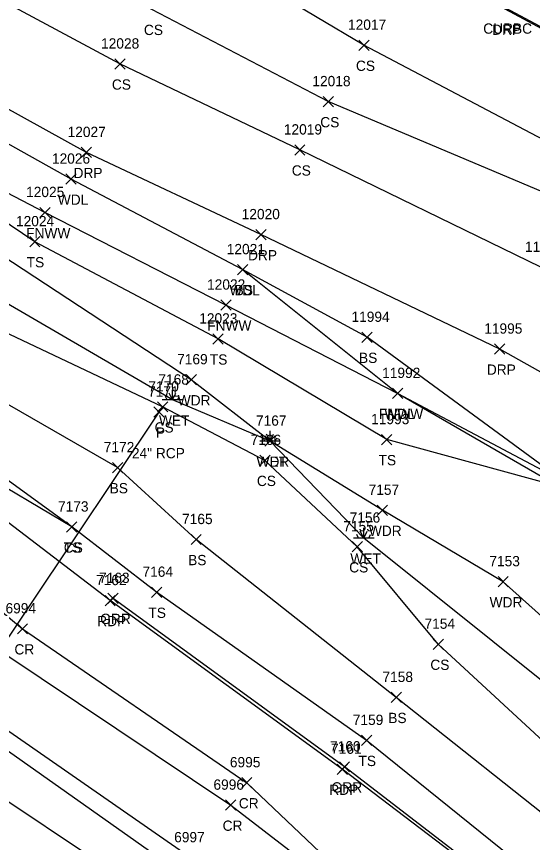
# Model space of a CAD drawing. Extents: x 1462089 to 1464015, y 730534 to 736144.
# Drawn here: x 1463119.4 to 1463219.9, y 731663.1 to 731823.9 of the extents above; entities that cross this region are included whole.
import ezdxf

# ---------------------------------------------------------------- set-up
doc = ezdxf.new("R2010")
doc.units = 0
for name, color, linetype in [('D_A', 7, 'Continuous'), ('D_C', 7, 'Continuous'), ('D_I', 7, 'Continuous'), ('D_TIC', 7, 'Continuous'), ('DCP', 7, 'Continuous'), ('L_A', 7, 'Continuous'), ('L_I', 7, 'Continuous'), ('L_TIC', 7, 'Continuous'), ('LAWA', 7, 'Continuous'), ('LELB', 7, 'Continuous'), ('LFNC', 7, 'Continuous'), ('LWET', 7, 'Continuous'), ('P_A', 7, 'Continuous'), ('P_I', 7, 'Continuous'), ('P_TIC', 7, 'Continuous'), ('PET', 7, 'Continuous'), ('PRC', 7, 'Continuous'), ('R_A', 7, 'Continuous'), ('R_I', 7, 'Continuous'), ('R_TIC', 7, 'Continuous'), ('RC', 7, 'Continuous'), ('RDP', 7, 'Continuous'), ('RGR', 7, 'Continuous')]:
    doc.layers.add(name, color=color, linetype=linetype)

msp = doc.modelspace()

# ---------------------------------------------------------------- linework, layer by layer
at = {"layer": 'D_TIC'}
for points in [[(1463146.14, 731745.89), (1463148.14, 731747.89)], [(1463148.14, 731745.89), (1463146.14, 731747.89)]]:
    msp.add_lwpolyline(points, dxfattribs=at)
at = {"layer": 'DCP'}
msp.add_lwpolyline([(1463097.09, 731672.15), (1463147.14, 731746.89)], dxfattribs=at)
at = {"layer": 'L_TIC'}
for points in [[(1463186.04, 731817.29), (1463188.04, 731819.29)], [(1463188.04, 731817.29), (1463186.04, 731819.29)], [(1463138.51, 731813.64), (1463140.51, 731815.64)], [(1463140.51, 731813.64), (1463138.51, 731815.64)], [(1463179.1, 731806.31), (1463181.1, 731808.31)], [(1463181.1, 731806.31), (1463179.1, 731808.31)], [(1463173.55, 731796.91), (1463175.55, 731798.91)], [(1463175.55, 731796.91), (1463173.55, 731798.91)], [(1463128.99, 731791.23), (1463130.99, 731793.23)], [(1463130.99, 731791.23), (1463128.99, 731793.23)], [(1463123.91, 731784.73), (1463125.91, 731786.73)], [(1463125.91, 731784.73), (1463123.91, 731786.73)], [(1463121.94, 731779.05), (1463123.94, 731781.05)], [(1463123.94, 731779.05), (1463121.94, 731781.05)], [(1463162.42, 731773.61), (1463164.42, 731775.61)], [(1463164.42, 731773.61), (1463162.42, 731775.61)], [(1463162.42, 731773.61), (1463164.42, 731775.61)], [(1463164.42, 731773.61), (1463162.42, 731775.61)], [(1463159.16, 731766.72), (1463161.16, 731768.72)], [(1463161.16, 731766.72), (1463159.16, 731768.72)], [(1463157.62, 731760.12), (1463159.62, 731762.12)], [(1463159.62, 731760.12), (1463157.62, 731762.12)], [(1463186.64, 731760.44), (1463188.64, 731762.44)], [(1463188.64, 731760.44), (1463186.64, 731762.44)], [(1463152.41, 731752.18), (1463154.41, 731754.18)], [(1463154.41, 731752.18), (1463152.41, 731754.18)], [(1463192.61, 731749.52), (1463194.61, 731751.52)], [(1463194.61, 731749.52), (1463192.61, 731751.52)], [(1463192.61, 731749.52), (1463194.61, 731751.52)], [(1463194.61, 731749.52), (1463192.61, 731751.52)], [(1463146.83, 731746.9), (1463148.83, 731748.9)], [(1463148.83, 731746.9), (1463146.83, 731748.9)], [(1463167.75, 731740.23), (1463169.75, 731742.23)], [(1463169.75, 731740.23), (1463167.75, 731742.23)], [(1463190.48, 731740.53), (1463192.48, 731742.53)], [(1463192.48, 731740.53), (1463190.48, 731742.53)], [(1463138.07, 731735.07), (1463140.07, 731737.07)], [(1463140.07, 731735.07), (1463138.07, 731737.07)], [(1463166.75, 731736.49), (1463168.75, 731738.49)], [(1463168.75, 731736.49), (1463166.75, 731738.49)], [(1463189.64, 731726.77), (1463191.64, 731728.77)], [(1463191.64, 731726.77), (1463189.64, 731728.77)], [(1463129.14, 731723.52), (1463131.14, 731725.52)], [(1463131.14, 731723.52), (1463129.14, 731725.52)], [(1463129.14, 731723.52), (1463131.14, 731725.52)], [(1463131.14, 731723.52), (1463129.14, 731725.52)], [(1463153.36, 731721.08), (1463155.36, 731723.08)], [(1463155.36, 731721.08), (1463153.36, 731723.08)], [(1463184.73, 731719.67), (1463186.73, 731721.67)], [(1463186.73, 731719.67), (1463184.73, 731721.67)], [(1463213.16, 731712.87), (1463215.16, 731714.87)], [(1463215.16, 731712.87), (1463213.16, 731714.87)], [(1463145.65, 731710.82), (1463147.65, 731712.82)], [(1463147.65, 731710.82), (1463145.65, 731712.82)], [(1463200.53, 731700.7), (1463202.53, 731702.7)], [(1463202.53, 731700.7), (1463200.53, 731702.7)], [(1463192.34, 731690.35), (1463194.34, 731692.35)], [(1463194.34, 731690.35), (1463192.34, 731692.35)], [(1463186.57, 731681.98), (1463188.57, 731683.98)], [(1463188.57, 731681.98), (1463186.57, 731683.98)]]:
    msp.add_lwpolyline(points, dxfattribs=at)
at = {"layer": 'LAWA'}
for points in [[(1463311.96, 731622), (1463278.7, 731651.95), (1463242.27, 731688.66), (1463214.16, 731713.87), (1463190.64, 731727.77), (1463168.75, 731741.23), (1463153.41, 731753.18), (1463111.89, 731780.35), (1463067.93, 731806.81), (1463024.55, 731829.3), (1462983.81, 731850.72), (1462938.23, 731873.49), (1462916.72, 731888.15), (1462896.14, 731897.65), (1462876.4, 731908.29), (1462876.4, 731914.39)], [(1463324.99, 731676.37), (1463285.77, 731695.93), (1463252.33, 731716.15), (1463224.94, 731732.42), (1463193.61, 731750.52), (1463163.42, 731774.61), (1463129.99, 731792.23), (1463085.23, 731817.27), (1463053.31, 731838.92), (1463021.31, 731863.96), (1462974.97, 731890.48), (1462934.94, 731902.98), (1462929.66, 731886.53)]]:
    msp.add_lwpolyline(points, dxfattribs=at)
at = {"layer": 'LELB'}
for points in [[(1463396.19, 731504.77), (1463360.34, 731535.74), (1463328.03, 731565.3), (1463291.69, 731597.04), (1463258.92, 731625.26), (1463221.75, 731655.41), (1463187.57, 731682.98), (1463146.65, 731711.82), (1463130.14, 731724.52), (1463092.05, 731747.1), (1463047.66, 731778.36), (1463006.24, 731804.25), (1462968.52, 731826.75), (1462925.13, 731851.11), (1462885.91, 731872.23), (1462850.91, 731891.69), (1462831.67, 731903.17), (1462825.51, 731911.03), (1462819.08, 731923.84), (1462816.37, 731942.01), (1462818.75, 731962.46)], [(1463373.81, 731553.63), (1463343.37, 731582.57), (1463304.41, 731614.6), (1463270.57, 731640.43), (1463232.2, 731673.38), (1463201.53, 731701.7), (1463185.73, 731720.67), (1463167.75, 731737.49), (1463147.83, 731747.9), (1463101.85, 731769.67), (1463060.3, 731796.74), (1463017.63, 731820.07), (1462977.2, 731841.84), (1462934.46, 731867.37), (1462912.27, 731880.33), (1462894.26, 731886.44), (1462857.44, 731901.64), (1462850.01, 731909.42), (1462852.15, 731911.99), (1462840.09, 731955.97)], [(1463403.82, 731510.15), (1463367.25, 731544.91), (1463335.04, 731573.15), (1463297.08, 731605.35), (1463264.62, 731633.53), (1463227.52, 731664.21), (1463193.34, 731691.35), (1463154.36, 731722.08), (1463139.07, 731736.07), (1463095.32, 731761.2), (1463053.81, 731787.02), (1463011.52, 731812.49), (1462973.27, 731835.25), (1462929.71, 731859.46), (1462890.35, 731878.34), (1462857.44, 731901.64), (1462838.4, 731907.65), (1462823.13, 731925.94), (1462820.91, 731943.54)], [(1463349.11, 731719.96), (1463308.23, 731746.39), (1463263.63, 731771.57), (1463259.79, 731773.68), (1463258.35, 731770.53), (1463250.24, 731775.02), (1463228.56, 731786.9), (1463180.1, 731807.31), (1463145.75, 731825.27), (1463101.9, 731846.58), (1463066.66, 731858.66), (1463034.49, 731873.42), (1462979.54, 731901.54), (1462946.76, 731919.32)], [(1463130.14, 731724.52), (1463094.09, 731750.72), (1463049.59, 731780.86), (1463007.66, 731806.41), (1462970.2, 731829.55), (1462926.42, 731853.19), (1462887.73, 731874.56), (1462853.47, 731894.43), (1462838.4, 731907.65)], [(1463330.94, 731717.3), (1463300.45, 731733.49), (1463244.58, 731763.32), (1463221.48, 731775.06), (1463174.55, 731797.91), (1463139.51, 731814.64), (1463096.57, 731837.7), (1463065.26, 731854.92), (1463034.49, 731873.42)], [(1462777.53, 731847.55), (1462783.89, 731848.95), (1462792.62, 731844.94), (1462809.44, 731847.48), (1462830.55, 731844.98), (1462862.91, 731828.5), (1462899.75, 731809.11), (1462937.21, 731789.83), (1462980.95, 731765.06), (1463023.27, 731740.8), (1463067.33, 731714.31), (1463106.9, 731688.57), (1463151.27, 731657.24), (1463190.95, 731627.91), (1463226.11, 731598.92), (1463258.26, 731572.27), (1463288.25, 731546.84), (1463319.07, 731520.52), (1463336.3, 731505.87), (1463346.87, 731495.96)], [(1463259.79, 731773.68), (1463261.88, 731776.8), (1463254.06, 731781.47), (1463232.87, 731794.14), (1463187.04, 731818.29), (1463158.75, 731835.1)], [(1463224.94, 731732.42), (1463191.48, 731741.53), (1463158.62, 731761.12), (1463122.94, 731780.05), (1463079.06, 731809.61)], [(1462930.37, 731778.13), (1462977.57, 731759.71), (1463020.27, 731736.1), (1463065.89, 731709.62), (1463103.32, 731680.71), (1463146.71, 731651.77), (1463186.83, 731623.75), (1463223.47, 731597.06), (1463253.25, 731567.97)], [(1463226.16, 731733.21), (1463187.64, 731761.44), (1463163.42, 731774.61)]]:
    msp.add_lwpolyline(points, dxfattribs=at)
at = {"layer": 'LFNC'}
msp.add_lwpolyline([(1463245.5, 731723.17), (1463226.16, 731733.21), (1463193.61, 731750.52), (1463160.16, 731767.72), (1463124.91, 731785.73), (1463079.06, 731809.61), (1463046.56, 731826.31), (1463009.36, 731845.71), (1462970.34, 731866), (1462929.66, 731886.53), (1462928.08, 731887.48), (1462927.14, 731887.89), (1462925.36, 731888.48)], dxfattribs=at)
at = {"layer": 'LWET'}
for p, q in [((1463148.74, 731749.24), (1463148.41, 731749.91)), ((1463149.74, 731749.24), (1463149.08, 731750.57)), ((1463149.74, 731749.24), (1463149.74, 731751.24)), ((1463149.74, 731749.24), (1463150.41, 731750.57)), ((1463150.74, 731749.24), (1463151.08, 731749.91)), ((1463151.74, 731749.24), (1463147.74, 731749.24)), ((1463167.75, 731741.23), (1463167.42, 731741.9)), ((1463168.75, 731741.23), (1463168.08, 731742.56)), ((1463168.75, 731741.23), (1463168.75, 731743.23)), ((1463168.75, 731741.23), (1463169.42, 731742.56)), ((1463169.75, 731741.23), (1463170.08, 731741.9)), ((1463170.75, 731741.23), (1463166.75, 731741.23)), ((1463187.01, 731722.36), (1463187.01, 731724.36)), ((1463186.01, 731722.36), (1463185.67, 731723.03)), ((1463187.01, 731722.36), (1463186.34, 731723.69)), ((1463187.01, 731722.36), (1463187.67, 731723.69)), ((1463188.01, 731722.36), (1463188.34, 731723.03)), ((1463189.01, 731722.36), (1463185.01, 731722.36))]:
    msp.add_line(p, q, dxfattribs=at)
msp.add_lwpolyline([(1463449.06, 731485.61), (1463418.13, 731524.22), (1463380.81, 731562.01), (1463349.86, 731590.54), (1463311.96, 731622), (1463277.56, 731650.42), (1463237.29, 731682.13), (1463187.01, 731722.36), (1463168.75, 731741.23), (1463149.74, 731749.24), (1463106.32, 731774.49), (1463062.59, 731800.98), (1463021.36, 731824.7), (1462980.06, 731846.2), (1462936.77, 731870.84), (1462913.66, 731883.07), (1462896.73, 731891.6), (1462862.72, 731906.6), (1462853.81, 731911.63), (1462857.25, 731915.69), (1462843.66, 731950.82)], dxfattribs=at)
at = {"layer": 'P_TIC'}
for points in [[(1463136.61, 731709.2), (1463138.61, 731711.2)], [(1463138.61, 731709.2), (1463136.61, 731711.2)], [(1463119.54, 731703.7), (1463121.54, 731705.7)], [(1463121.54, 731703.7), (1463119.54, 731705.7)], [(1463181.81, 731676.37), (1463183.81, 731678.37)], [(1463183.81, 731676.37), (1463181.81, 731678.37)], [(1463163.23, 731673.74), (1463165.23, 731675.74)], [(1463165.23, 731673.74), (1463163.23, 731675.74)], [(1463160.09, 731669.38), (1463162.09, 731671.38)], [(1463162.09, 731669.38), (1463160.09, 731671.38)]]:
    msp.add_lwpolyline(points, dxfattribs=at)
at = {"layer": 'PET'}
for points in [[(1463389.62, 731499.8), (1463355.98, 731531.48), (1463323.52, 731560.41), (1463287.39, 731592.28), (1463255.05, 731620.02), (1463217.77, 731650.75), (1463182.81, 731677.37), (1463137.61, 731710.2), (1463090.93, 731745.84), (1463046.39, 731776.88), (1463005.34, 731802.7), (1462967.5, 731825.32), (1462923.96, 731849.16), (1462884.37, 731870.5), (1462849.68, 731889.88), (1462831.69, 731899.19), (1462821.05, 731910.46), (1462814.21, 731922.04), (1462810.93, 731940.61), (1462812.28, 731956.21)], [(1462775.19, 731843.86), (1462777.4, 731847.66), (1462781.86, 731851.06), (1462788.96, 731853.29), (1462794.51, 731854.26), (1462810.81, 731854.24), (1462815.69, 731853.74), (1462829.55, 731849.82), (1462832.79, 731848.28), (1462863.62, 731831.39), (1462901.85, 731811.67), (1462938.51, 731791.61), (1462982.81, 731767.89), (1463024.93, 731743.66), (1463069.48, 731717.57), (1463108.69, 731691.16), (1463153.39, 731660.15), (1463192.77, 731629.79), (1463228.33, 731601.13), (1463260.53, 731574.12), (1463290.34, 731548.67), (1463321.34, 731523.11), (1463366.92, 731479.81), (1463412.76, 731449.11)]]:
    msp.add_lwpolyline(points, dxfattribs=at)
at = {"layer": 'PRC'}
for points in [[(1462795.46, 731899.55), (1462825.15, 731884.54), (1462883.82, 731852.44), (1462913.61, 731836.23), (1462952.83, 731814.71), (1462994.89, 731790.95), (1463039.89, 731763.58), (1463081.79, 731736.85), (1463120.54, 731704.7), (1463164.23, 731674.74), (1463201.75, 731639.09)], [(1462791.27, 731887.75), (1462819.39, 731873.93), (1462854.68, 731854.41), (1462880.66, 731840.46), (1462908.57, 731825.48), (1462946.64, 731804.28), (1462990.45, 731780.81), (1463032.79, 731754.75), (1463076.36, 731728.27), (1463116.74, 731700.08), (1463161.09, 731670.38), (1463201.75, 731639.09), (1463238.79, 731613.01), (1463269.68, 731583.06), (1463300.11, 731558.44), (1463333.31, 731532.16), (1463365.65, 731504.98), (1463377.29, 731488.88), (1463412.76, 731449.11)]]:
    msp.add_lwpolyline(points, dxfattribs=at)
at = {"layer": 'R_TIC'}
for points in [[(1463131.99, 731796.42), (1463133.99, 731798.42)], [(1463133.99, 731796.42), (1463131.99, 731798.42)], [(1463165.98, 731780.42), (1463167.98, 731782.42)], [(1463167.98, 731780.42), (1463165.98, 731782.42)], [(1463212.49, 731758.15), (1463214.49, 731760.15)], [(1463214.49, 731758.15), (1463212.49, 731760.15)], [(1463137.19, 731709.63), (1463139.19, 731711.63)], [(1463139.19, 731709.63), (1463137.19, 731711.63)], [(1463182.26, 731676.83), (1463184.26, 731678.83)], [(1463184.26, 731676.83), (1463182.26, 731678.83)]]:
    msp.add_lwpolyline(points, dxfattribs=at)
at = {"layer": 'RC'}
msp.add_lwpolyline([(1463256.16, 731795.29), (1463249.23, 731793.11), (1463242.35, 731793.4), (1463239.28, 731795.29), (1463238.52, 731797.83), (1463239.35, 731801.9), (1463243.8, 731809.91), (1463214.7, 731825.53), (1463192.92, 731836.81), (1463167.7, 731850.46), (1463161.81, 731839.52), (1463160.25, 731836.44), (1463158.82, 731835.26), (1463156.53, 731835.31), (1463150.51, 731839), (1463150.35, 731838.72), (1463149.61, 731840.79), (1463149.47, 731842.08), (1463144.63, 731861.97), (1463140.76, 731875.79), (1463121.71, 731893.85)], dxfattribs=at)
at = {"layer": 'RDP'}
for points in [[(1463349.11, 731719.96), (1463342.51, 731710.01), (1463330.94, 731717.3), (1463327.1, 731716.08), (1463319.6, 731704.09), (1463293.16, 731716.38), (1463238.37, 731745.18), (1463213.49, 731759.15), (1463166.98, 731781.42), (1463132.99, 731797.42), (1463087.7, 731822.48), (1463061.37, 731836.31), (1463064.61, 731849.49), (1463023.07, 731868.02), (1462976.66, 731892.32), (1462941.4, 731912.02), (1462932.38, 731918.09), (1462916.58, 731929.37)], [(1463256.16, 731795.07), (1463249.17, 731792.94), (1463242.2, 731793.21), (1463239.22, 731795.12), (1463238.2, 731797.84), (1463239.16, 731802.06), (1463243.4, 731809.88), (1463214.52, 731825.31), (1463192.36, 731836.59), (1463167.64, 731850.19), (1463162.06, 731839.47), (1463160.26, 731836.18), (1463158.75, 731835.1), (1463156.47, 731835.03), (1463150.21, 731838.73), (1463149.41, 731840.72), (1463149.02, 731841.99), (1463143.96, 731862.16), (1463140.57, 731875.54), (1463121.57, 731893.61)]]:
    msp.add_lwpolyline(points, dxfattribs=at)
at = {"layer": 'RGR'}
msp.add_lwpolyline([(1463537.11, 731370.54), (1463501.6, 731395.26), (1463463.3, 731428.92), (1463430.7, 731459.02), (1463390.03, 731500.19), (1463356.43, 731532.31), (1463323.99, 731561.04), (1463287.93, 731592.55), (1463255.28, 731620.68), (1463218.09, 731651.05), (1463183.26, 731677.83), (1463138.19, 731710.63)], dxfattribs=at)

# ---------------------------------------------------------------- texts
at = {"layer": 'D_A'}
msp.add_text('P', height=2, dxfattribs=at).set_placement((1463146.52, 731741.89))
at = {"layer": 'D_C'}
msp.add_text('24" RCP', height=2, dxfattribs=at).set_placement((1463141.85, 731737.89))
at = {"layer": 'D_I'}
msp.add_text('7171', height=2, dxfattribs=at).set_placement((1463145.01, 731749.89))
at = {"layer": 'L_A'}
for s, p in [('CS', (1463144.19, 731820.27)), ('CS', (1463185.49, 731813.29)), ('CS', (1463137.95, 731809.64)), ('CS', (1463178.54, 731802.31)), ('CS', (1463172.99, 731792.91)), ('WDL', (1463127.41, 731787.23)), ('FNWW', (1463121.25, 731780.73)), ('TS', (1463121.35, 731775.05)), ('WDL', (1463160.84, 731769.61)), ('BS', (1463161.86, 731769.61)), ('FNWW', (1463156.51, 731762.72)), ('TS', (1463157.03, 731756.12)), ('BS', (1463186.08, 731756.44)), ('WDR', (1463150.77, 731748.18)), ('FNWW', (1463189.96, 731745.52)), ('WDL', (1463191.03, 731745.52)), ('WET', (1463147.12, 731744.24)), ('CS', (1463146.27, 731742.9)), ('TS', (1463189.89, 731736.53)), ('WDR', (1463166.11, 731736.23)), ('WET', (1463166.13, 731736.23)), ('CS', (1463166.19, 731732.49)), ('BS', (1463137.51, 731731.07)), ('WDR', (1463188, 731722.77)), ('TS', (1463128.55, 731719.52)), ('CS', (1463128.58, 731719.52)), ('WET', (1463184.39, 731717.36)), ('BS', (1463152.8, 731717.08)), ('CS', (1463184.17, 731715.67)), ('WDR', (1463211.52, 731708.87)), ('TS', (1463145.06, 731706.82)), ('CS', (1463199.98, 731696.7)), ('BS', (1463191.78, 731686.35)), ('TS', (1463185.98, 731677.98))]:
    msp.add_text(s, height=2, dxfattribs=at).set_placement(p)
at = {"layer": 'L_I'}
for s, p in [('12017', (1463183.94, 731821.29)), ('12028', (1463135.84, 731817.64)), ('12018', (1463177, 731810.31)), ('12019', (1463171.44, 731800.91)), ('12026', (1463126.27, 731795.23)), ('12025', (1463121.24, 731788.73)), ('12024', (1463119.27, 731783.05)), ('12021', (1463160.32, 731777.61)), ('12021', (1463160.32, 731777.61)), ('11996', (1463218.4, 731778.06)), ('12022', (1463156.49, 731770.72)), ('12023', (1463154.96, 731764.12)), ('11994', (1463184.62, 731764.44)), ('7169', (1463150.66, 731756.18)), ('11992', (1463190.59, 731753.52)), ('11992', (1463190.59, 731753.52)), ('7168', (1463147, 731752.24)), ('7170', (1463145.05, 731750.9)), ('11993', (1463188.45, 731744.53)), ('7167', (1463166.01, 731744.23)), ('7167', (1463166.01, 731744.23)), ('7166', (1463164.96, 731740.49)), ('7172', (1463136.37, 731739.07)), ('7157', (1463187.95, 731730.77)), ('7173', (1463127.45, 731727.52)), ('7173', (1463127.45, 731727.52)), ('7156', (1463184.26, 731725.36)), ('7165', (1463151.62, 731725.08)), ('7155', (1463183.03, 731723.67)), ('7153', (1463211.47, 731716.87)), ('7164', (1463143.91, 731714.82)), ('7154', (1463198.84, 731704.7)), ('7158', (1463190.65, 731694.35)), ('7159', (1463184.87, 731685.98))]:
    msp.add_text(s, height=2, dxfattribs=at).set_placement(p)
at = {"layer": 'P_A'}
for s, p in [('RDP', (1463135.1, 731705.2)), ('CR', (1463118.97, 731699.7)), ('RDP', (1463180.3, 731672.37)), ('CR', (1463162.67, 731669.74)), ('CR', (1463159.52, 731665.38))]:
    msp.add_text(s, height=2, dxfattribs=at).set_placement(p)
at = {"layer": 'P_I'}
for s, p in [('7162', (1463134.87, 731713.2)), ('6994', (1463117.23, 731707.7)), ('7161', (1463180.64, 731680.37)), ('6995', (1463160.93, 731677.74)), ('6996', (1463157.73, 731673.38)), ('6997', (1463150.08, 731663.15))]:
    msp.add_text(s, height=2, dxfattribs=at).set_placement(p)
at = {"layer": 'R_A'}
for s, p in [('CURBC', (1463210.28, 731820.53)), ('DRP', (1463212.01, 731820.31)), ('DRP', (1463130.48, 731792.42)), ('DRP', (1463164.47, 731776.42)), ('DRP', (1463210.98, 731754.15)), ('GRR', (1463135.68, 731705.63)), ('GRR', (1463180.75, 731672.83))]:
    msp.add_text(s, height=2, dxfattribs=at).set_placement(p)
at = {"layer": 'R_I'}
for s, p in [('12027', (1463129.32, 731800.42)), ('12020', (1463163.23, 731784.42)), ('11995', (1463210.47, 731762.15)), ('7163', (1463135.45, 731713.63)), ('7160', (1463180.44, 731680.83))]:
    msp.add_text(s, height=2, dxfattribs=at).set_placement(p)

doc.saveas('drawing.dxf')
